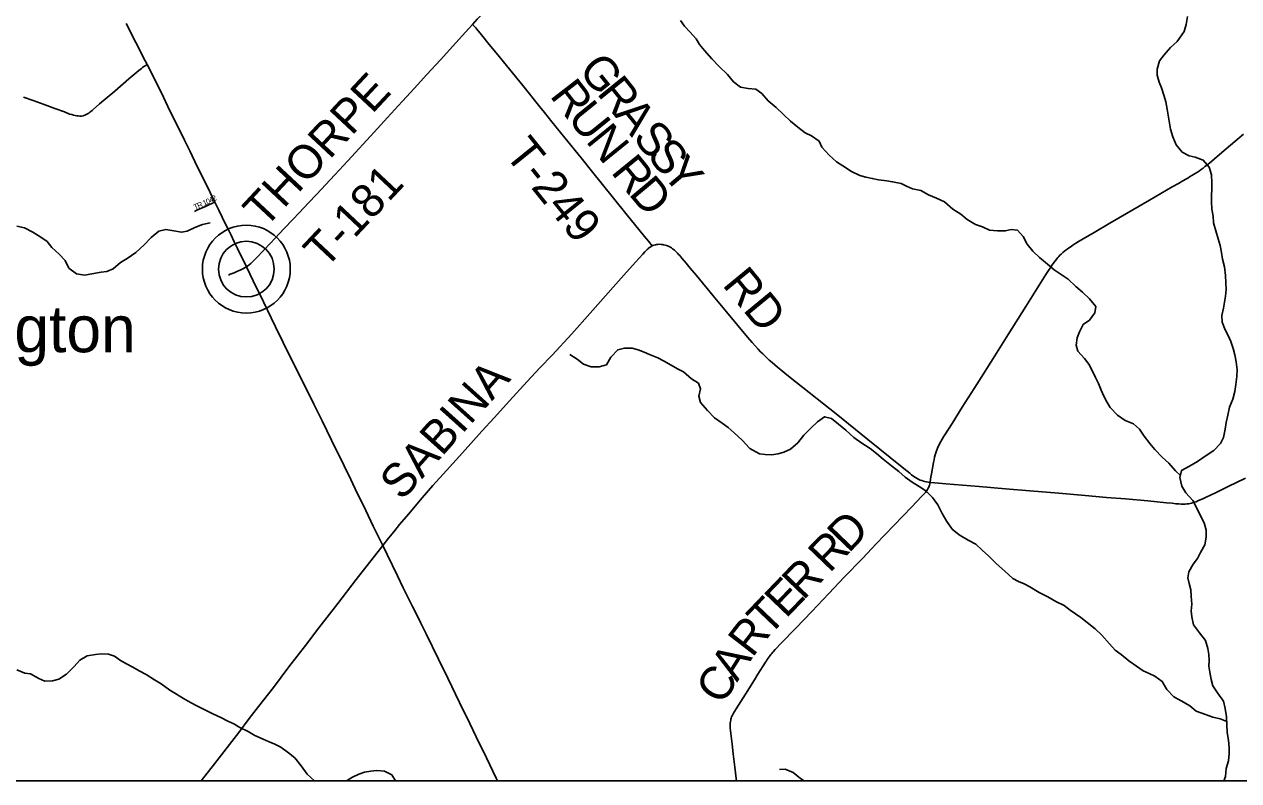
# Model space of a CAD drawing. Extents: x -49 to -8.2, y 9.4 to 23.5.
# Drawn here: x -43.786 to -42.757, y 14.204 to 14.845 of the extents above; entities that cross this region are included whole.
import ezdxf

# ---------------------------------------------------------------- set-up
doc = ezdxf.new("R2010")
doc.units = 0
for name, color, linetype in [('GM_X_Adjacent_County', 7, 'Continuous'), ('GM_X_County_Road', 7, 'Continuous'), ('GM_X_County_Road_Text', 7, 'Continuous'), ('GM_X_Minor_River', 7, 'Continuous'), ('GM_X_State_Route', 7, 'Continuous'), ('GM_X_Township', 7, 'Continuous'), ('GM_X_Township_Road', 7, 'Continuous'), ('GM_X_Township_Road_Text', 7, 'Continuous'), ('GM_X_Township_Subdivision', 7, 'Continuous'), ('GM_X_Township_Subdivision_Text', 7, 'Continuous'), ('GM_X_Unincorporated', 7, 'Continuous'), ('GM_X_Unincorporated_Text', 7, 'Continuous')]:
    doc.layers.add(name, color=color, linetype=linetype)

msp = doc.modelspace()

# ---------------------------------------------------------------- linework, layer by layer
at = {"layer": 'GM_X_Adjacent_County'}
msp.add_lwpolyline([(-39.4895, 17.0861), (-39.4895, 14.2039), (-46.2895, 14.2039), (-46.2895, 15.4273)], dxfattribs=at)
at = {"layer": 'GM_X_County_Road'}
for points in [[(-43.4822, 14.4031), (-43.4773, 14.4093), (-43.4729, 14.4148), (-43.4679, 14.4209), (-43.4605, 14.4298), (-43.4488, 14.4435), (-43.4397, 14.454), (-43.4282, 14.4668), (-43.4146, 14.4818), (-43.3982, 14.4999), (-43.388, 14.5113), (-43.3749, 14.5257), (-43.3598, 14.5421), (-43.3491, 14.5536), (-43.3389, 14.5645), (-43.3221, 14.5826), (-43.3066, 14.6), (-43.2848, 14.6245), (-43.278, 14.6323), (-43.2683, 14.6432), (-43.2621, 14.65), (-43.2603, 14.652), (-43.2594, 14.6529), (-43.2584, 14.6539), (-43.2576, 14.6546), (-43.2568, 14.6553), (-43.2559, 14.656), (-43.255, 14.6565), (-43.2542, 14.657)], [(-43.2542, 14.657), (-43.2534, 14.6573), (-43.2525, 14.6577), (-43.2514, 14.6579), (-43.2504, 14.6581), (-43.2492, 14.6582), (-43.2479, 14.6583), (-43.2466, 14.6582), (-43.2454, 14.6581), (-43.2444, 14.658), (-43.2431, 14.6577), (-43.2421, 14.6574), (-43.2412, 14.6571), (-43.2404, 14.6567), (-43.2395, 14.6563), (-43.2386, 14.6558), (-43.2377, 14.6552), (-43.2368, 14.6546), (-43.2361, 14.654), (-43.2353, 14.6534), (-43.2344, 14.6525), (-43.2335, 14.6517), (-43.2327, 14.6508), (-43.2318, 14.6498), (-43.2308, 14.6487), (-43.2289, 14.6465), (-43.2254, 14.6424), (-43.2219, 14.6381), (-43.2167, 14.6319), (-43.2024, 14.6147), (-43.1912, 14.6011), (-43.1733, 14.5797), (-43.1714, 14.5775), (-43.1693, 14.5751), (-43.1665, 14.5719), (-43.1643, 14.5695), (-43.1623, 14.5673), (-43.1605, 14.5654), (-43.1588, 14.5638), (-43.1568, 14.5619), (-43.155, 14.5602), (-43.1525, 14.5581), (-43.1502, 14.5562), (-43.1479, 14.5542), (-43.1452, 14.5521), (-43.1418, 14.5493), (-43.1373, 14.5456), (-43.1319, 14.5413), (-43.0984, 14.5146), (-43.0715, 14.4931), (-43.0425, 14.4696), (-43.0384, 14.4663), (-43.036, 14.4644), (-43.0344, 14.4631), (-43.0326, 14.4617), (-43.0312, 14.4608), (-43.0298, 14.4599), (-43.0284, 14.4592), (-43.0272, 14.4586), (-43.0259, 14.4581), (-43.0245, 14.4576), (-43.0233, 14.4573), (-43.0219, 14.457), (-43.0203, 14.4567), (-43.0188, 14.4566)], [(-43.0188, 14.4566), (-43.0148, 14.4562), (-43.0054, 14.4555), (-42.9772, 14.4531), (-42.9549, 14.4512), (-42.9342, 14.4494), (-42.9099, 14.4474), (-42.8874, 14.4455), (-42.8695, 14.4439), (-42.8534, 14.4426), (-42.8345, 14.4409), (-42.8187, 14.4394), (-42.8138, 14.4389), (-42.8107, 14.4386), (-42.8082, 14.4384), (-42.8062, 14.4383), (-42.8043, 14.4383), (-42.8028, 14.4383), (-42.8015, 14.4384), (-42.7998, 14.4386), (-42.7985, 14.4388), (-42.7975, 14.4391), (-42.7961, 14.4395), (-42.795, 14.4398), (-42.7936, 14.4403), (-42.792, 14.4409), (-42.7901, 14.4418), (-42.7878, 14.4428), (-42.7849, 14.4442), (-42.7813, 14.4459), (-42.7767, 14.4481), (-42.7721, 14.4503), (-42.7665, 14.4531), (-42.7518, 14.4603)], [(-43.6359, 14.2039), (-43.6247, 14.2183), (-43.6042, 14.2448), (-43.5952, 14.2566), (-43.5873, 14.2668), (-43.5748, 14.283), (-43.5617, 14.3004), (-43.5476, 14.3185), (-43.5364, 14.3333), (-43.5202, 14.3541), (-43.5047, 14.3743), (-43.4842, 14.4006), (-43.4822, 14.4031)]]:
    msp.add_lwpolyline(points, dxfattribs=at)
at = {"layer": 'GM_X_Minor_River'}
for points in [[(-42.8068, 14.4624), (-42.8111, 14.4664), (-42.8166, 14.473), (-42.8222, 14.4781), (-42.8286, 14.4845), (-42.8328, 14.4897), (-42.8375, 14.4958), (-42.8416, 14.5017), (-42.8465, 14.5063), (-42.8537, 14.5092), (-42.8601, 14.5135), (-42.8662, 14.52), (-42.8692, 14.5248), (-42.8718, 14.5296), (-42.8738, 14.5349), (-42.8762, 14.5403), (-42.8787, 14.5456), (-42.8809, 14.5504), (-42.8844, 14.5569), (-42.888, 14.5617), (-42.8937, 14.5678), (-42.8951, 14.573), (-42.8943, 14.5792), (-42.8924, 14.5841), (-42.8892, 14.5904), (-42.8839, 14.5941), (-42.8792, 14.6004), (-42.8784, 14.6055), (-42.8837, 14.612), (-42.8897, 14.6178), (-42.8954, 14.6226), (-42.9018, 14.6287), (-42.9071, 14.6322), (-42.9137, 14.6368), (-42.9194, 14.6416), (-42.9262, 14.6472), (-42.9318, 14.6524), (-42.9365, 14.6583), (-42.9399, 14.6648), (-42.9448, 14.6704), (-42.9501, 14.6708), (-42.9551, 14.6697), (-42.9616, 14.6696), (-42.9686, 14.6702), (-42.9743, 14.673), (-42.9804, 14.6751), (-42.9874, 14.6794), (-42.9927, 14.6838), (-42.9995, 14.688), (-43.0066, 14.6944), (-43.0133, 14.6973), (-43.0201, 14.7002), (-43.0267, 14.7039), (-43.0336, 14.7053), (-43.0387, 14.7076), (-43.0434, 14.7099), (-43.0505, 14.7113), (-43.0554, 14.7121), (-43.0625, 14.713), (-43.0678, 14.7141), (-43.0733, 14.7152), (-43.0782, 14.7165), (-43.0852, 14.72), (-43.0928, 14.7247), (-43.0979, 14.7283), (-43.1043, 14.7339), (-43.1105, 14.7406), (-43.1126, 14.7456), (-43.1192, 14.7502), (-43.1245, 14.7527), (-43.1307, 14.7575), (-43.137, 14.7627), (-43.143, 14.7683), (-43.1492, 14.7741), (-43.1558, 14.7798), (-43.1613, 14.7861), (-43.1662, 14.7898), (-43.1727, 14.7902), (-43.1793, 14.7915), (-43.1852, 14.7959), (-43.1903, 14.8022), (-43.1973, 14.8089), (-43.2035, 14.8153), (-43.2099, 14.8224), (-43.214, 14.8275), (-43.2168, 14.8323), (-43.2223, 14.8383), (-43.2268, 14.8432), (-43.23, 14.848)], [(-42.769, 14.2651), (-42.7704, 14.2714), (-42.7755, 14.2784), (-42.7794, 14.2844), (-42.7807, 14.2897), (-42.782, 14.2958), (-42.7827, 14.3009), (-42.7826, 14.3057), (-42.7828, 14.3108), (-42.7837, 14.316), (-42.7855, 14.3228), (-42.7906, 14.3293), (-42.7957, 14.336), (-42.7971, 14.3427), (-42.7976, 14.3477), (-42.7972, 14.3536), (-42.7977, 14.3602), (-42.798, 14.3657), (-42.7993, 14.3711), (-42.8006, 14.3758), (-42.7998, 14.3808), (-42.7961, 14.3874), (-42.7924, 14.3923), (-42.7899, 14.3972), (-42.7862, 14.4036), (-42.785, 14.4101), (-42.7849, 14.4162), (-42.7868, 14.4225), (-42.79, 14.429), (-42.7935, 14.436), (-42.7963, 14.4412), (-42.8023, 14.4477), (-42.8057, 14.4535), (-42.8072, 14.4607), (-42.8059, 14.4668), (-42.7992, 14.4703), (-42.7924, 14.4744), (-42.7858, 14.4789), (-42.7785, 14.4836), (-42.773, 14.4895), (-42.7704, 14.4948), (-42.769, 14.5018), (-42.7682, 14.5075), (-42.7668, 14.5137), (-42.7652, 14.5204), (-42.7625, 14.5272), (-42.7609, 14.5337), (-42.7599, 14.5395), (-42.7592, 14.5462), (-42.7588, 14.5519), (-42.7597, 14.5589), (-42.7608, 14.5647), (-42.7622, 14.57), (-42.7641, 14.5759), (-42.7665, 14.5812), (-42.7689, 14.586), (-42.7715, 14.5923), (-42.7717, 14.598), (-42.7705, 14.6043), (-42.7695, 14.6092), (-42.7686, 14.6145), (-42.7682, 14.6201), (-42.7685, 14.6256), (-42.7688, 14.6319), (-42.7695, 14.6391), (-42.7712, 14.6456), (-42.7721, 14.6513), (-42.7732, 14.6574), (-42.775, 14.6629), (-42.7768, 14.6698), (-42.7787, 14.6764), (-42.7792, 14.6821), (-42.7801, 14.6881), (-42.7804, 14.6943), (-42.7802, 14.7105), (-42.7804, 14.7171), (-42.7824, 14.7238), (-42.7875, 14.7296), (-42.7943, 14.7321), (-42.7994, 14.7333), (-42.8053, 14.7364), (-42.8104, 14.7425), (-42.8132, 14.7494), (-42.8152, 14.7559), (-42.8163, 14.7627), (-42.8172, 14.7677), (-42.8181, 14.7728), (-42.8193, 14.7789), (-42.8206, 14.7839), (-42.8228, 14.7908), (-42.8249, 14.7957), (-42.8265, 14.8016), (-42.8265, 14.8068), (-42.8245, 14.8138), (-42.8207, 14.8189), (-42.8151, 14.8249), (-42.8097, 14.83), (-42.8037, 14.8387), (-42.8019, 14.8444), (-42.8009, 14.8514)], [(-43.7919, 14.6738), (-43.7854, 14.6724), (-43.7786, 14.6685), (-43.7716, 14.6644), (-43.7663, 14.6606), (-43.7625, 14.6556), (-43.7561, 14.6499), (-43.7512, 14.6447), (-43.7479, 14.6382), (-43.7414, 14.6334), (-43.7348, 14.6322), (-43.7207, 14.6347), (-43.7157, 14.6354), (-43.7105, 14.6376), (-43.7042, 14.6429), (-43.6986, 14.6463), (-43.6913, 14.6515), (-43.6842, 14.6579), (-43.6783, 14.664), (-43.6717, 14.6694), (-43.666, 14.6709), (-43.6592, 14.6697), (-43.6525, 14.6685), (-43.6477, 14.6694), (-43.6414, 14.6725), (-43.6347, 14.6751), (-43.6284, 14.6766)], [(-42.7676, 14.2542), (-42.7732, 14.2564), (-42.7795, 14.2577), (-42.7856, 14.2599), (-42.7934, 14.2628), (-42.799, 14.2674), (-42.8057, 14.2713), (-42.8123, 14.275), (-42.8183, 14.2811), (-42.8222, 14.288), (-42.8285, 14.2924), (-42.8334, 14.2948), (-42.8385, 14.2971), (-42.844, 14.3009), (-42.8504, 14.3056), (-42.8571, 14.3108), (-42.862, 14.3146), (-42.8669, 14.32), (-42.8733, 14.3273), (-42.8791, 14.3326), (-42.8859, 14.338), (-42.8912, 14.3421), (-42.9003, 14.3484), (-42.9052, 14.3523), (-42.9122, 14.3556), (-42.9192, 14.3598), (-42.9264, 14.3633), (-42.9342, 14.3682), (-42.9391, 14.3707), (-42.9438, 14.3728), (-42.9488, 14.3751), (-42.9556, 14.3815), (-42.9627, 14.388), (-42.9693, 14.3943), (-42.9748, 14.3993), (-42.9801, 14.4043), (-42.9865, 14.4078), (-42.9941, 14.4123), (-43.0001, 14.4171), (-43.0046, 14.4236), (-43.0086, 14.4303), (-43.0121, 14.4375), (-43.0168, 14.4438), (-43.0223, 14.4496), (-43.0281, 14.4531), (-43.034, 14.4568), (-43.0399, 14.461), (-43.0452, 14.4658), (-43.0514, 14.4708), (-43.0584, 14.4764), (-43.0642, 14.481), (-43.0695, 14.4854), (-43.0767, 14.4899), (-43.0833, 14.4947), (-43.0901, 14.5008), (-43.0964, 14.506), (-43.1022, 14.5108), (-43.1081, 14.5122), (-43.1142, 14.5079), (-43.1198, 14.5026), (-43.1256, 14.4966), (-43.1308, 14.4902), (-43.1371, 14.4847), (-43.1427, 14.4821), (-43.1475, 14.4808), (-43.1532, 14.4801), (-43.1583, 14.4802), (-43.1633, 14.4808), (-43.1714, 14.4854), (-43.178, 14.4925), (-43.1848, 14.4987), (-43.1897, 14.5031), (-43.1948, 14.5069), (-43.2014, 14.5114), (-43.2073, 14.5175), (-43.2133, 14.5242), (-43.2146, 14.5296), (-43.2132, 14.5358), (-43.2148, 14.5406), (-43.2209, 14.5444), (-43.2275, 14.5502), (-43.2326, 14.5529), (-43.2379, 14.5558), (-43.2446, 14.5597), (-43.2493, 14.5622), (-43.2563, 14.5649), (-43.261, 14.5669), (-43.266, 14.5688), (-43.2709, 14.5704), (-43.2774, 14.5703), (-43.2833, 14.569), (-43.2891, 14.5628), (-43.2928, 14.5563), (-43.2991, 14.5545), (-43.3057, 14.5546), (-43.3122, 14.5567), (-43.3177, 14.5611), (-43.3237, 14.565)], [(-43.7921, 14.2979), (-43.7853, 14.2949), (-43.7805, 14.2945), (-43.7733, 14.2905), (-43.7684, 14.2883), (-43.7617, 14.2886), (-43.7564, 14.2899), (-43.75, 14.2942), (-43.7435, 14.3006), (-43.7387, 14.3059), (-43.7325, 14.3098), (-43.7253, 14.3107), (-43.7205, 14.3113), (-43.7144, 14.3112), (-43.7093, 14.3094), (-43.7042, 14.3058), (-43.6993, 14.3029), (-43.6938, 14.3), (-43.6885, 14.2971), (-43.6826, 14.2938), (-43.6756, 14.2895), (-43.6697, 14.2859), (-43.6624, 14.2807), (-43.6569, 14.2772), (-43.651, 14.2735), (-43.645, 14.2701), (-43.6391, 14.267), (-43.6328, 14.2639), (-43.6262, 14.2607), (-43.6192, 14.2575), (-43.6135, 14.2544), (-43.6084, 14.252), (-43.6031, 14.2491), (-43.5961, 14.2456), (-43.5906, 14.2422), (-43.5836, 14.2392), (-43.5783, 14.2369), (-43.5735, 14.2348), (-43.5684, 14.2323), (-43.562, 14.2276), (-43.5567, 14.2232), (-43.5512, 14.2165), (-43.5462, 14.2096), (-43.5401, 14.2039)], [(-42.7701, 14.2039), (-42.7686, 14.2074), (-42.768, 14.2143), (-42.766, 14.2209), (-42.7657, 14.227), (-42.7655, 14.2318), (-42.766, 14.2384), (-42.7673, 14.2447), (-42.7674, 14.2514), (-42.7679, 14.258), (-42.769, 14.2651)], [(-43.5128, 14.2039), (-43.5077, 14.207), (-43.5026, 14.2096), (-43.4978, 14.2111), (-43.4924, 14.212), (-43.4873, 14.2127), (-43.4806, 14.212), (-43.4746, 14.2088), (-43.4713, 14.2039)], [(-43.1253, 14.2039), (-43.1284, 14.2057), (-43.1346, 14.2109), (-43.1414, 14.2136), (-43.1462, 14.2135)]]:
    msp.add_lwpolyline(points, dxfattribs=at)
at = {"layer": 'GM_X_State_Route'}
msp.add_lwpolyline([(-43.385, 14.2039), (-43.3861, 14.206), (-43.3944, 14.2234), (-43.403, 14.241), (-43.4085, 14.2525), (-43.4173, 14.2703), (-43.4272, 14.2907), (-43.4351, 14.3069), (-43.4455, 14.3284), (-43.4499, 14.3374), (-43.4542, 14.346), (-43.457, 14.3515), (-43.4595, 14.3565), (-43.4649, 14.3673), (-43.4698, 14.3774), (-43.4786, 14.3956), (-43.4822, 14.4031), (-43.4902, 14.4196), (-43.4966, 14.4328), (-43.5006, 14.4411), (-43.5038, 14.4476), (-43.5093, 14.459), (-43.515, 14.4708), (-43.5257, 14.4925), (-43.5336, 14.5087), (-43.5406, 14.5229), (-43.5494, 14.5408), (-43.5611, 14.5641), (-43.5664, 14.575), (-43.5731, 14.5883), (-43.5767, 14.5959), (-43.5833, 14.6096), (-43.592, 14.6275), (-43.5977, 14.6392), (-43.6052, 14.6547), (-43.6079, 14.6603), (-43.6106, 14.666), (-43.6132, 14.6711), (-43.6154, 14.6755), (-43.6211, 14.6872), (-43.6244, 14.6939), (-43.6326, 14.711), (-43.6393, 14.7243), (-43.6456, 14.7375), (-43.65, 14.7464), (-43.6558, 14.7581), (-43.6624, 14.7715), (-43.6679, 14.7829), (-43.6761, 14.7997), (-43.6817, 14.8106), (-43.6833, 14.8138), (-43.6912, 14.8293), (-43.6994, 14.8454)], dxfattribs=at)
at = {"layer": 'GM_X_Township'}
msp.add_line((-44.8206, 14.2039), (-41.6759, 14.2039), dxfattribs=at)
at = {"layer": 'GM_X_Township_Road'}
for points in [[(-43.4062, 14.8445), (-43.4022, 14.849), (-43.3952, 14.8564)], [(-43.5977, 14.6392), (-43.5972, 14.6395), (-43.5966, 14.6399), (-43.5953, 14.641), (-43.594, 14.6421), (-43.5928, 14.6432), (-43.5916, 14.6442), (-43.589, 14.6469), (-43.5773, 14.6594), (-43.5737, 14.6633), (-43.5658, 14.6716), (-43.5583, 14.6794), (-43.553, 14.6851), (-43.5451, 14.6934), (-43.5384, 14.7004), (-43.5227, 14.7172), (-43.5118, 14.7291), (-43.4895, 14.7533), (-43.4782, 14.7657), (-43.4658, 14.7792), (-43.4618, 14.7835), (-43.4528, 14.7934), (-43.4449, 14.8022), (-43.4333, 14.8147), (-43.4203, 14.8289), (-43.4122, 14.8379), (-43.4062, 14.8445)], [(-43.2542, 14.657), (-43.2573, 14.6609), (-43.2607, 14.665), (-43.2654, 14.6708), (-43.2754, 14.6831), (-43.2974, 14.7105), (-43.3044, 14.7192), (-43.3143, 14.7316), (-43.328, 14.7484), (-43.3391, 14.7622), (-43.3454, 14.77), (-43.3492, 14.7748), (-43.3636, 14.7928), (-43.3862, 14.8205), (-43.392, 14.8277), (-43.3985, 14.8357), (-43.4025, 14.8406), (-43.4034, 14.8417), (-43.4042, 14.8426), (-43.405, 14.8434), (-43.4062, 14.8445)], [(-43.7864, 14.7829), (-43.7781, 14.78), (-43.7688, 14.7767), (-43.7599, 14.7734), (-43.7518, 14.7704), (-43.7473, 14.7687), (-43.7455, 14.7682), (-43.7441, 14.7678), (-43.7426, 14.7674), (-43.7412, 14.7672), (-43.74, 14.7671), (-43.7386, 14.767), (-43.7372, 14.767), (-43.736, 14.7672), (-43.7352, 14.7674), (-43.7344, 14.7678), (-43.7332, 14.7683), (-43.7322, 14.7689), (-43.7312, 14.7695), (-43.7302, 14.7702), (-43.7293, 14.7709), (-43.7283, 14.7717), (-43.7273, 14.7726), (-43.7219, 14.7772), (-43.7091, 14.7881), (-43.6971, 14.7984), (-43.6886, 14.8056), (-43.6866, 14.8072), (-43.6855, 14.8081), (-43.6845, 14.8088), (-43.6838, 14.8093), (-43.6829, 14.8098), (-43.6817, 14.8106)], [(-43.0188, 14.4566), (-43.0183, 14.4596), (-43.0175, 14.464), (-43.0159, 14.4734), (-43.0154, 14.4758), (-43.015, 14.478), (-43.0144, 14.4799), (-43.0139, 14.4818), (-43.0134, 14.4834), (-43.0128, 14.4849), (-43.0122, 14.4864), (-43.0114, 14.488), (-43.0105, 14.4899), (-43.0097, 14.4912), (-43.0086, 14.4932), (-43.0074, 14.4951), (-43.0063, 14.4969), (-43.0001, 14.5066), (-42.9915, 14.5203), (-42.9789, 14.5402), (-42.964, 14.5639), (-42.9526, 14.582), (-42.9377, 14.6057), (-42.9207, 14.6328), (-42.9185, 14.6361), (-42.9166, 14.639), (-42.9154, 14.6408), (-42.9145, 14.6421), (-42.9134, 14.6436), (-42.9126, 14.6447), (-42.9116, 14.646), (-42.9106, 14.6471), (-42.9098, 14.6481), (-42.9088, 14.6491), (-42.9079, 14.65), (-42.9065, 14.6513), (-42.9051, 14.6524), (-42.9037, 14.6536), (-42.9028, 14.6543), (-42.9016, 14.6551), (-42.9003, 14.656), (-42.8979, 14.6576), (-42.8954, 14.6592), (-42.8927, 14.6609), (-42.8892, 14.663), (-42.8799, 14.6684), (-42.8665, 14.6763), (-42.8329, 14.6958), (-42.8139, 14.7069), (-42.8085, 14.7099), (-42.8048, 14.7121), (-42.8023, 14.7135), (-42.8007, 14.7144), (-42.7991, 14.7154), (-42.7972, 14.7165), (-42.7957, 14.7174), (-42.7943, 14.7183), (-42.7924, 14.7195), (-42.7908, 14.7206), (-42.7892, 14.7218), (-42.7876, 14.7229), (-42.7861, 14.7241), (-42.7848, 14.725), (-42.7834, 14.7261), (-42.782, 14.7273), (-42.7803, 14.7287), (-42.7781, 14.7306), (-42.7717, 14.736), (-42.7535, 14.7515)], [(-43.1826, 14.2039), (-43.1829, 14.2059), (-43.184, 14.2155), (-43.1854, 14.2266), (-43.1864, 14.2349), (-43.1875, 14.2438), (-43.1878, 14.2466), (-43.188, 14.2482), (-43.1881, 14.25), (-43.1881, 14.2512), (-43.188, 14.2527), (-43.1878, 14.2541), (-43.1876, 14.2551), (-43.1874, 14.256), (-43.1871, 14.2569), (-43.1868, 14.2579), (-43.1864, 14.2589), (-43.1858, 14.2599), (-43.1852, 14.2612), (-43.1844, 14.2626), (-43.1831, 14.2647), (-43.1811, 14.2679), (-43.1751, 14.2773), (-43.1675, 14.2894), (-43.1646, 14.2942), (-43.1581, 14.3044), (-43.1574, 14.3056), (-43.1567, 14.3066), (-43.1559, 14.3078), (-43.1551, 14.3088), (-43.1543, 14.3099), (-43.1536, 14.3107), (-43.1529, 14.3117), (-43.1523, 14.3124), (-43.1517, 14.3131), (-43.1499, 14.3152), (-43.145, 14.3204), (-43.1326, 14.3331), (-43.1188, 14.3474), (-43.1045, 14.3625), (-43.0912, 14.3765), (-43.0764, 14.392), (-43.0719, 14.3967), (-43.0646, 14.4043), (-43.0343, 14.4358), (-43.0261, 14.4446), (-43.024, 14.4468), (-43.0228, 14.4482), (-43.0222, 14.449), (-43.0215, 14.4497), (-43.021, 14.4505), (-43.0206, 14.4512), (-43.0203, 14.4518), (-43.0199, 14.4526), (-43.0196, 14.4533), (-43.0193, 14.4543), (-43.019, 14.4554), (-43.0188, 14.4566)]]:
    msp.add_lwpolyline(points, dxfattribs=at)
at = {"layer": 'GM_X_Township_Subdivision'}
for points in [[(-43.6415, 14.6862), (-43.6395, 14.6872), (-43.6376, 14.688), (-43.6352, 14.6891), (-43.6328, 14.6902), (-43.6295, 14.6917), (-43.6244, 14.6939)], [(-43.6127, 14.6323), (-43.6113, 14.6329), (-43.6097, 14.6335), (-43.6081, 14.6342), (-43.6058, 14.6352), (-43.6024, 14.6368), (-43.6002, 14.6379), (-43.5988, 14.6386), (-43.5977, 14.6392)]]:
    msp.add_lwpolyline(points, dxfattribs=at)
at = {"layer": 'GM_X_Unincorporated'}
for radius in [0.0372, 0.0236]:
    msp.add_circle((-43.5977, 14.6373), radius, dxfattribs=at)

# ---------------------------------------------------------------- texts
at = {"layer": 'GM_X_County_Road_Text'}
for s, rotation, p in [('RD', 309.4965, (-43.1954, 14.6239)), ('SABINA', 48.108, (-43.466, 14.4403))]:
    msp.add_text(s, height=0.02841, rotation=rotation, dxfattribs=at).set_placement(p)
at = {"layer": 'GM_X_Township_Road_Text'}
for s, height, rotation, p in [('G', 0.0284, 308.8783, (-43.3173, 14.8057)), ('THORPE', 0.02841, 46.9582, (-43.582, 14.671)), ('R', 0.0284, 307.7333, (-43.3414, 14.7841)), ('R', 0.0284, 308.8701, (-43.3016, 14.7862)), ('U', 0.0284, 308.9926, (-43.3267, 14.7651)), ('A', 0.0284, 308.8781, (-43.287, 14.7681)), ('N', 0.0284, 309.0599, (-43.311, 14.7457)), ('S', 0.0284, 308.8735, (-43.2713, 14.7486)), ('T-249', 0.02841, 308.8383, (-43.3798, 14.7346)), ('S', 0.0284, 308.8742, (-43.2593, 14.7337)), ('R', 0.0284, 309.1484, (-43.2897, 14.7194)), ('Y', 0.0284, 310.2423, (-43.2468, 14.7182)), ('T-181', 0.02841, 46.7629, (-43.5309, 14.6366)), ('D', 0.0284, 309.911, (-43.2747, 14.701)), ('D', 0.0284, 46.1567, (-43.0878, 14.396)), ('R', 0.0284, 46.1519, (-43.104, 14.3792)), ('R', 0.0284, 46.1574, (-43.1262, 14.356)), ('E', 0.0284, 46.1547, (-43.1409, 14.3407)), ('T', 0.0284, 46.3001, (-43.1556, 14.3254)), ('R', 0.0284, 52.2558, (-43.1694, 14.3075)), ('A', 0.0284, 57.9267, (-43.1822, 14.2869)), ('C', 0.0284, 58.0864, (-43.1946, 14.2671))]:
    msp.add_text(s, height=height, rotation=rotation, dxfattribs=at).set_placement(p)
at = {"layer": 'GM_X_Township_Subdivision_Text'}
for s, rotation, p in [('R', 24.0015, (-43.6381, 14.6886)), ('1', 24.1647, (-43.6335, 14.6907)), ('0', 25.6007, (-43.6307, 14.6919)), ('4', 26.4857, (-43.628, 14.6932)), ('2', 26.6026, (-43.6254, 14.6945)), ('T', 23.9736, (-43.6411, 14.6873))]:
    msp.add_text(s, height=0.00473, rotation=rotation, dxfattribs=at).set_placement(p)
at = {"layer": 'GM_X_Unincorporated_Text'}
msp.add_text('Bloomington', height=0.039489, rotation=0, dxfattribs=at).set_placement((-43.9849, 14.5669))

doc.saveas('drawing.dxf')
